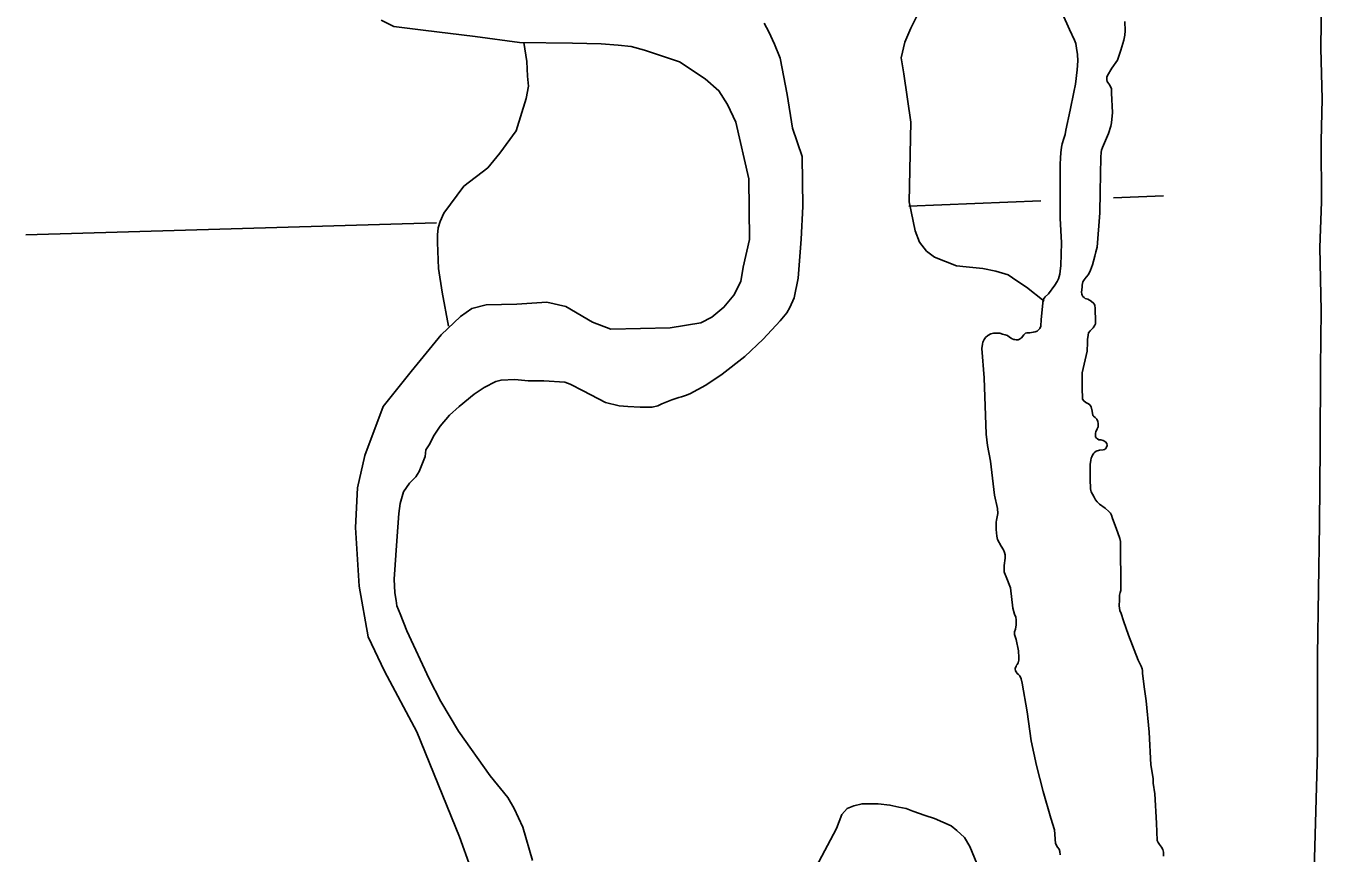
# Model space of a CAD drawing. Extents: x 1084508 to 1142749, y 1057638 to 1093403.
# Drawn here: x 1139004 to 1139870, y 1070990 to 1071543 of the extents above; entities that cross this region are included whole.
import ezdxf

# ---------------------------------------------------------------- set-up
doc = ezdxf.new("R2010")
doc.units = 0
for name, color, linetype in [('Level 10', 7, 'Continuous'), ('Level 35', 7, 'Continuous'), ('Level 47', 7, 'Continuous'), ('Level 5', 7, 'Continuous'), ('Level 9', 7, 'Continuous')]:
    doc.layers.add(name, color=color, linetype=linetype)

msp = doc.modelspace()

# ---------------------------------------------------------------- linework, layer by layer
at = {"layer": 'Level 10'}
msp.add_lwpolyline([(1139869.46, 1071563.46), (1139868.99, 1071527.88), (1139869.81, 1071494.14), (1139869.13, 1071465.85), (1139869.47, 1071425.38), (1139868.41, 1071394.78), (1139869.13, 1071352.76), (1139868.79, 1071314.38), (1139868.44, 1071261.67), (1139868.09, 1071209.57), (1139866.68, 1071122.27), (1139866.68, 1071057.95), (1139863.72, 1070946.68)], dxfattribs=at)
at = {"layer": 'Level 35'}
for points in [[(1139695.19, 1071382.78), (1139695.67, 1071397.92), (1139694.87, 1071414.36), (1139694.87, 1071450.3), (1139695.03, 1071454.65), (1139695.19, 1071458.19), (1139695.67, 1071461.9), (1139696.15, 1071464.15), (1139697.28, 1071467.7), (1139698.09, 1071470.28), (1139698.73, 1071473.34), (1139701.63, 1071486.55), (1139704.04, 1071498.64), (1139705.01, 1071503.96), (1139706.14, 1071513.46), (1139706.62, 1071519.59), (1139706.46, 1071523.78), (1139705.81, 1071528.13), (1139705.33, 1071531.19), (1139704.36, 1071533.45), (1139700.98, 1071540.54), (1139696.48, 1071551.01)], [(1139738.04, 1071545.83), (1139738.3, 1071539.61), (1139738.04, 1071536.76), (1139737.4, 1071533.39), (1139735.46, 1071526.65), (1139733.13, 1071519.91), (1139729.37, 1071514.73), (1139726.52, 1071509.81), (1139726.01, 1071508.64), (1139726.01, 1071507.74), (1139726.01, 1071506.96), (1139726.27, 1071505.79), (1139726.65, 1071505.02), (1139727.43, 1071504.11), (1139728.08, 1071503.2), (1139728.72, 1071501.78), (1139729.11, 1071501.13), (1139729.11, 1071500.09), (1139729.11, 1071498.02), (1139729.76, 1071484.93), (1139729.24, 1071478.2), (1139728.59, 1071475.87), (1139727.04, 1071471.07), (1139723.03, 1071461.74), (1139722.51, 1071459.93), (1139722.25, 1071458.38), (1139721.99, 1071455.14), (1139721.6, 1071432.08), (1139721.35, 1071418.08), (1139719.53, 1071395.02), (1139718.76, 1071391.91), (1139718.11, 1071389.06), (1139716.56, 1071383.23), (1139715.13, 1071379.61), (1139713.71, 1071376.76), (1139712.29, 1071374.94), (1139710.86, 1071373.26), (1139710.34, 1071372.61), (1139710.09, 1071371.96), (1139709.7, 1071370.8), (1139709.44, 1071369.63), (1139709.44, 1071368.21), (1139709.18, 1071364.84), (1139709.31, 1071363.54)], [(1139651.08, 1071229.21), (1139648.34, 1071251.93), (1139646.41, 1071262.57), (1139645.44, 1071270.14), (1139643.99, 1071307.69), (1139642.54, 1071327.35), (1139642.87, 1071330.25), (1139643.19, 1071331.53), (1139643.67, 1071332.5), (1139643.99, 1071333.31), (1139644.96, 1071334.6), (1139646.57, 1071335.89), (1139648.5, 1071337.01), (1139650.27, 1071337.5), (1139652.2, 1071337.5), (1139654.62, 1071337.5), (1139656.23, 1071336.85), (1139658.16, 1071336.37), (1139659.77, 1071336.05), (1139661.06, 1071334.92), (1139662.19, 1071334.27), (1139662.83, 1071333.79), (1139663.96, 1071333.31), (1139664.6, 1071333.31), (1139665.57, 1071333.15), (1139666.69, 1071333.15), (1139667.66, 1071333.63), (1139668.95, 1071334.44), (1139670.56, 1071336.53), (1139671.68, 1071337.5), (1139672.65, 1071337.66), (1139674.58, 1071337.82), (1139676.84, 1071338.14), (1139678.12, 1071338.46), (1139679.41, 1071338.95), (1139680.54, 1071339.91), (1139681.18, 1071340.56), (1139681.83, 1071342.17), (1139682.15, 1071346.68), (1139683.6, 1071359.73), (1139684.24, 1071360.86), (1139684.88, 1071361.83), (1139687.14, 1071363.76), (1139691.32, 1071369.56), (1139692.77, 1071371.98), (1139693.74, 1071373.91), (1139694.22, 1071375.37), (1139694.54, 1071376.98), (1139694.87, 1071378.91), (1139695.19, 1071382.78)], [(1139709.31, 1071363.54), (1139709.57, 1071362.89), (1139710.09, 1071362.12), (1139710.86, 1071361.47), (1139711.64, 1071360.82), (1139713.32, 1071360.3), (1139715.52, 1071359.01), (1139717.33, 1071357.45), (1139717.98, 1071356.16), (1139718.24, 1071354.08), (1139718.5, 1071345.4), (1139718.5, 1071343.85), (1139718.11, 1071342.81), (1139716.95, 1071341.13), (1139714.87, 1071339.19), (1139713.84, 1071337.76), (1139713.45, 1071336.21), (1139713.19, 1071333.23), (1139713.19, 1071331.28), (1139712.8, 1071325.45), (1139709.57, 1071310.94), (1139709.57, 1071300.06), (1139709.7, 1071294.49), (1139709.83, 1071293.45), (1139710.6, 1071292.29), (1139711.9, 1071291.12), (1139713.71, 1071290.34), (1139714.74, 1071289.57), (1139715.52, 1071288.27), (1139716.17, 1071285.42), (1139716.69, 1071282.57), (1139717.2, 1071282.05), (1139718.24, 1071281.27), (1139719.28, 1071279.98), (1139719.92, 1071278.42), (1139720.31, 1071277.13), (1139720.31, 1071275.96), (1139720.18, 1071274.93), (1139719.66, 1071273.5), (1139718.63, 1071271.56), (1139718.5, 1071270.78), (1139718.37, 1071269.36), (1139718.37, 1071268.84), (1139718.5, 1071268.19), (1139719.15, 1071267.28), (1139719.79, 1071266.89), (1139720.7, 1071266.25), (1139722.12, 1071266.25), (1139723.68, 1071265.86), (1139725.23, 1071264.82), (1139726.01, 1071263.78), (1139726.14, 1071262.49)], [(1139726.14, 1071262.49), (1139725.88, 1071261.32), (1139725.62, 1071260.8), (1139725.1, 1071260.29), (1139724.45, 1071259.77), (1139723.55, 1071259.51), (1139721.22, 1071259.38), (1139718.89, 1071258.73), (1139718.11, 1071258.08), (1139717.33, 1071257.31), (1139716.56, 1071256.01), (1139716.04, 1071254.97), (1139715.52, 1071254.07), (1139715.26, 1071252.64), (1139714.87, 1071249.79), (1139714.87, 1071239.95), (1139715.13, 1071233.47), (1139715.39, 1071232.3), (1139715.65, 1071231.4), (1139716.43, 1071229.84), (1139717.46, 1071228.03), (1139718.37, 1071226.21), (1139719.53, 1071224.79), (1139721.09, 1071223.36), (1139724.84, 1071220.64), (1139727.43, 1071218.44), (1139728.47, 1071217.14), (1139729.11, 1071215.98), (1139729.76, 1071213.78), (1139732.22, 1071207.3), (1139734.68, 1071200.3), (1139735.07, 1071198.36), (1139735.2, 1071195.38), (1139735.45, 1071168.95), (1139735.45, 1071166.49), (1139735.33, 1071165.45), (1139734.94, 1071164.16), (1139734.68, 1071163.38), (1139734.42, 1071162.47), (1139734.42, 1071160.92), (1139734.42, 1071159.23), (1139734.29, 1071155.35), (1139734.81, 1071152.24), (1139735.71, 1071150.16), (1139737.14, 1071145.24), (1139740.5, 1071135.65), (1139746.97, 1071119.07), (1139748.92, 1071114.93), (1139749.69, 1071113.24), (1139749.82, 1071112.08), (1139749.82, 1071110), (1139751.12, 1071099.51), (1139752.28, 1071091.74), (1139754.22, 1071070.88), (1139755.39, 1071049.11), (1139756.94, 1071039.91), (1139756.94, 1071036.8), (1139757.98, 1071029.55), (1139759.1, 1071010.06)], [(1139675.39, 1071065.17), (1139672.81, 1071084.34), (1139669.43, 1071103.52), (1139668.79, 1071106.58), (1139667.82, 1071108.51), (1139667.02, 1071109.32), (1139666.21, 1071110.13), (1139665.41, 1071111.09), (1139665.24, 1071111.42), (1139664.92, 1071112.06), (1139664.76, 1071112.87), (1139664.76, 1071113.51), (1139664.92, 1071114.15), (1139665.41, 1071114.8), (1139665.73, 1071115.61), (1139666.21, 1071116.09), (1139666.85, 1071117.22), (1139667.02, 1071118.02), (1139667.18, 1071118.99), (1139667.18, 1071120.76), (1139667.02, 1071125.11), (1139665.41, 1071132.85), (1139664.44, 1071136.23), (1139664.44, 1071137.84), (1139664.92, 1071139.62), (1139665.41, 1071142.52), (1139665.57, 1071144.45), (1139665.57, 1071145.9), (1139665.24, 1071147.67), (1139664.44, 1071149.77), (1139663.31, 1071153.8), (1139661.7, 1071167.33), (1139658.8, 1071174.58), (1139657.68, 1071177.32), (1139657.36, 1071177.97), (1139657.36, 1071178.45), (1139657.36, 1071179.42), (1139657.52, 1071182.32), (1139658.16, 1071187.15), (1139658.16, 1071189.41), (1139657.68, 1071190.86), (1139657.03, 1071192.63), (1139655.42, 1071195.21), (1139653.01, 1071199.72), (1139652.53, 1071201.82), (1139652.04, 1071206.33), (1139652.2, 1071211.16), (1139652.37, 1071212.45), (1139652.85, 1071214.71), (1139653.17, 1071217.12), (1139653.01, 1071220.35), (1139651.08, 1071229.21)], [(1139694.87, 1070988.79), (1139694.71, 1070991.04), (1139694.22, 1070992.65), (1139693.1, 1070994.1), (1139691.81, 1070996.52), (1139691, 1071005.54), (1139688.59, 1071013.44), (1139683.44, 1071031.17), (1139679.09, 1071048.57), (1139675.39, 1071065.17)], [(1139759.1, 1071010.06), (1139759.75, 1070998.45), (1139760.23, 1070997.17), (1139761.2, 1070995.72), (1139762.48, 1070993.94), (1139763.45, 1070992.33), (1139763.77, 1070990.72), (1139763.93, 1070987.98)]]:
    msp.add_lwpolyline(points, dxfattribs=at)
at = {"layer": 'Level 47'}
for points in [[(1139601.54, 1071554.31), (1139595.09, 1071541.41), (1139590.99, 1071532.02), (1139588.65, 1071521.47), (1139590.4, 1071510.91), (1139595.09, 1071478.65), (1139593.92, 1071425.27), (1139598.02, 1071405.92), (1139600.95, 1071398.29), (1139605.64, 1071392.43), (1139610.91, 1071388.32), (1139625.56, 1071382.46), (1139632.01, 1071381.87), (1139643.14, 1071380.7), (1139651.93, 1071378.94), (1139660.14, 1071376.59), (1139666, 1071372.49), (1139672.44, 1071368.38), (1139684.16, 1071359)], [(1139336.56, 1071531.88), (1139338.61, 1071519.03), (1139339.13, 1071509.27), (1139339.64, 1071502.59), (1139338.1, 1071494.36), (1139331.43, 1071472.78), (1139320.65, 1071457.88), (1139312.43, 1071448.11), (1139296.51, 1071435.78), (1139283.17, 1071417.79), (1139280.6, 1071412.14), (1139279.38, 1071407.85), (1139278.99, 1071403.35), (1139278.85, 1071398.2), (1139279.57, 1071380.79), (1139282.14, 1071364.86), (1139286.25, 1071342.25)]]:
    msp.add_lwpolyline(points, dxfattribs=at)
at = {"layer": 'Level 5'}
for points in [[(1139593.86, 1071422.33), (1139681.91, 1071425.92)], [(1139730.51, 1071427.9), (1139763.82, 1071429.25)], [(1139003.98, 1071403.2), (1139278.31, 1071411.31)]]:
    msp.add_lwpolyline(points, dxfattribs=at)
at = {"layer": 'Level 9'}
for points in [[(1139241.31, 1071546.81), (1139249.67, 1071542.63), (1139269.3, 1071540.12), (1139303.97, 1071535.94), (1139333.62, 1071531.76), (1139369.13, 1071531.34), (1139388.34, 1071530.92), (1139399.62, 1071530.08), (1139408.39, 1071529.25), (1139417.16, 1071526.74), (1139440.55, 1071518.8), (1139457.68, 1071507.51), (1139466.87, 1071499.56), (1139472.72, 1071490.37), (1139478.15, 1071478.66), (1139486.92, 1071440.61), (1139487.33, 1071400.06), (1139483.16, 1071381.66), (1139481.49, 1071372.05), (1139476.89, 1071362.85), (1139470.21, 1071354.91), (1139462.27, 1071348.22), (1139454.75, 1071344.46), (1139434.29, 1071341.11), (1139394.61, 1071340.27), (1139382.49, 1071344.87), (1139364.53, 1071355.33), (1139352, 1071358.25), (1139331.95, 1071357), (1139311.49, 1071356.58), (1139301.88, 1071354.07), (1139294.36, 1071348.64)], [(1139444.55, 1071295.81), (1139447.42, 1071296.9), (1139458.13, 1071302.78), (1139469.07, 1071310.15), (1139484.26, 1071321.85), (1139496.35, 1071333.61), (1139507.75, 1071345.71), (1139512.24, 1071351.24), (1139514.31, 1071354.69), (1139517.08, 1071361.26), (1139519.84, 1071374.4), (1139521.91, 1071400.33), (1139522.95, 1071422.11), (1139522.6, 1071455.64), (1139516.04, 1071474.66), (1139512.59, 1071497.13), (1139507.75, 1071521.33), (1139503.95, 1071530.66), (1139500.15, 1071538.96), (1139497.04, 1071544.83)], [(1139294.36, 1071348.64), (1139281.41, 1071336.51), (1139261.36, 1071311.84), (1139242.57, 1071288.43), (1139230.45, 1071255.82), (1139225.44, 1071234.08), (1139224.19, 1071207.74), (1139226.69, 1071168.44), (1139232.54, 1071134.58), (1139243.4, 1071111.58), (1139265.12, 1071071.03), (1139293.52, 1071000.79), (1139315.66, 1070939.33)], [(1139335.81, 1071007.43), (1139330.02, 1071019.85), (1139325.94, 1071027.1), (1139314.17, 1071041.6), (1139292.89, 1071071.51), (1139281.12, 1071091.45), (1139273.43, 1071106.4), (1139258.49, 1071138.57), (1139253.96, 1071149.9), (1139251.7, 1071155.34), (1139251.24, 1071158.96), (1139250.34, 1071163.95), (1139249.89, 1071173.01), (1139251.7, 1071198.84), (1139253.06, 1071216.96), (1139253.96, 1071223.76), (1139256.22, 1071231.46), (1139260.3, 1071237.35), (1139264.37, 1071241.43), (1139266.64, 1071245.06), (1139270.71, 1071255.03), (1139271.16, 1071259.56), (1139273.88, 1071263.64), (1139276.14, 1071268.62), (1139280.67, 1071275.42), (1139287.01, 1071282.67), (1139293.35, 1071288.56), (1139303.31, 1071296.71), (1139310.1, 1071301.25), (1139317.79, 1071305.32), (1139321.41, 1071306.23), (1139330.47, 1071306.68), (1139339.52, 1071305.78), (1139349.93, 1071305.78), (1139363.97, 1071304.87), (1139367.59, 1071303.51), (1139376.19, 1071298.98), (1139391.13, 1071291.28), (1139400.19, 1071289.01), (1139406.07, 1071288.56), (1139414.22, 1071288.11), (1139419.65, 1071288.11), (1139422.37, 1071288.11), (1139425.99, 1071289.01), (1139428.71, 1071290.37), (1139433.23, 1071292.18), (1139435.5, 1071293.09), (1139440.02, 1071294.45), (1139441.83, 1071294.9), (1139444.55, 1071295.81)], [(1139639.11, 1070983.09), (1139634.61, 1070994.51), (1139631, 1071000.52), (1139625.9, 1071005.03), (1139621.99, 1071008.34), (1139610.88, 1071013.14), (1139604.58, 1071015.25), (1139596.47, 1071017.95), (1139591.96, 1071019.76), (1139587.16, 1071020.66), (1139581.15, 1071022.16), (1139573.35, 1071023.06), (1139568.84, 1071023.06), (1139562.54, 1071023.06), (1139557.13, 1071021.56), (1139552.63, 1071019.76), (1139549.02, 1071015.85), (1139545.42, 1071006.53), (1139531.61, 1070980.38)], [(1139342.42, 1070985.19), (1139335.81, 1071007.43)]]:
    msp.add_lwpolyline(points, dxfattribs=at)

doc.saveas('drawing.dxf')
